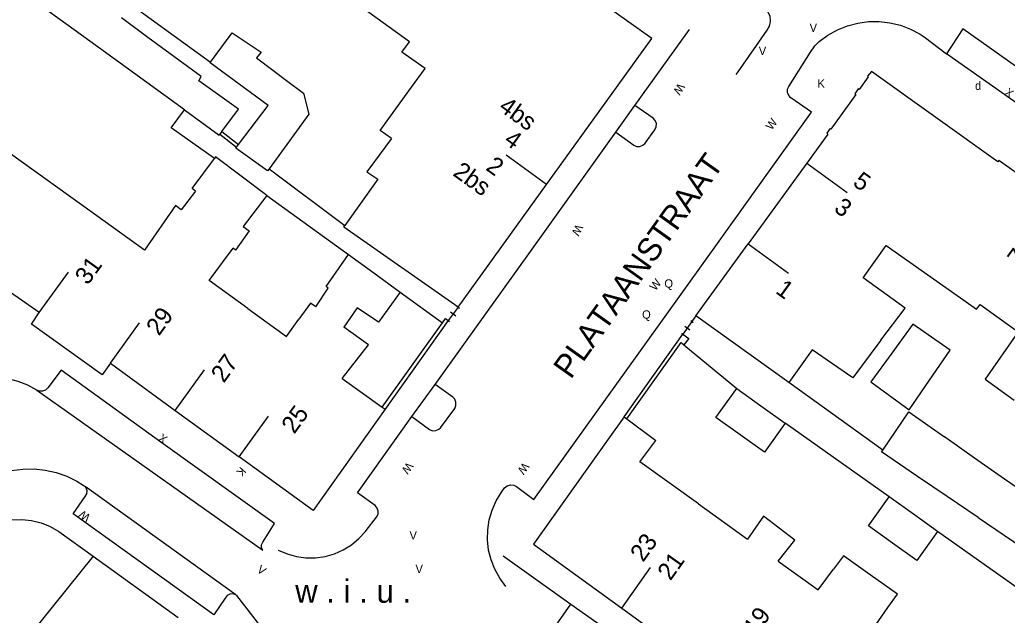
# Model space of a CAD drawing. Extents: x 134999 to 136502, y 457398 to 459002.
# Drawn here: x 135234.8 to 135294.2, y 457496.9 to 457532.7 of the extents above; entities that cross this region are included whole.
import ezdxf

# ---------------------------------------------------------------- set-up
doc = ezdxf.new("R2010")
doc.units = 0
for name, color, linetype in [('RI_DGTB_15', 7, 'Continuous'), ('RI_DGTB_23', 7, 'Continuous'), ('RI_DGTB_29', 7, 'Continuous'), ('RI_DGTB_3', 7, 'Continuous'), ('RI_DGTB_30', 7, 'Continuous'), ('RI_DGTB_31', 7, 'Continuous'), ('RI_DGTB_35', 7, 'Continuous'), ('RI_DGTB_36', 7, 'Continuous'), ('RI_DGTB_37', 7, 'Continuous'), ('RI_DGTB_4', 7, 'Continuous'), ('RI_DGTB_41', 7, 'Continuous'), ('RI_DGTB_48', 7, 'Continuous'), ('RI_DGTB_5', 7, 'Continuous'), ('RI_DGTB_53', 7, 'Continuous'), ('RI_DGTB_54', 7, 'Continuous'), ('RI_DGTB_6', 7, 'Continuous')]:
    doc.layers.add(name, color=color, linetype=linetype)

msp = doc.modelspace()

# ---------------------------------------------------------------- linework, layer by layer
at = {"layer": 'RI_DGTB_15'}
for p, q in [((135266.489, 457522.796), (135264.054, 457524.549)), ((135282.133, 457524.073), (135284.562, 457522.312)), ((135278.612, 457519.22), (135281.041, 457517.459)), ((135235.978, 457515.094), (135237.733, 457517.528)), ((135240.26, 457512.041), (135242.015, 457514.475)), ((135244.159, 457509.212), (135245.914, 457511.646)), ((135248.002, 457506.425), (135249.757, 457508.859)), ((135271.004, 457497.319), (135272.745, 457499.763))]:
    msp.add_line(p, q, dxfattribs=at)
at = {"layer": 'RI_DGTB_23'}
for p, q in [((135261.179, 457515.419), (135260.572, 457514.62)), ((135275.468, 457514.887), (135274.685, 457513.785))]:
    msp.add_line(p, q, dxfattribs=at)
at = {"layer": 'RI_DGTB_3'}
for q in [(135234.698, 457494.839), (135244.331, 457496.766)]:
    msp.add_line((135239.22, 457500.439), q, dxfattribs=at)
at = {"layer": 'RI_DGTB_4'}
for p, q in [((135282.133, 457524.073), (135278.612, 457519.22)), ((135261.179, 457515.419), (135266.489, 457522.796)), ((135275.468, 457514.887), (135278.612, 457519.22)), ((135281.057, 457510.883), (135275.468, 457514.887)), ((135240.263, 457512.045), (135244.159, 457509.212)), ((135254.198, 457511.134), (135256.607, 457509.407)), ((135256.607, 457509.407), (135256.77, 457509.29)), ((135244.159, 457509.212), (135248.002, 457506.425)), ((135271.151, 457508.815), (135270.197, 457507.476)), ((135271.151, 457508.815), (135271.311, 457508.695)), ((135271.311, 457508.695), (135273.051, 457507.391))]:
    msp.add_line(p, q, dxfattribs=at)
for points in [[(135266.489, 457522.796), (135272.812, 457531.58), (135267.142, 457535.615)], [(135296.372, 457522.222), (135296.123, 457522.4), (135296.161, 457522.464), (135293.676, 457524.225), (135293.625, 457524.161), (135286.028, 457529.588), (135285.779, 457529.306), (135285.827, 457529.265), (135285.274, 457528.509), (135285.229, 457528.541), (135285.032, 457528.236), (135285.079, 457528.2), (135283.583, 457526.125), (135283.533, 457526.151), (135283.348, 457525.877), (135283.405, 457525.826), (135282.133, 457524.073)], [(135235.977, 457515.092), (135232.105, 457517.778), (135230.989, 457517.631)], [(135240.263, 457512.045), (135239.768, 457511.347), (135235.512, 457514.401), (135235.977, 457515.092)], [(135256.77, 457509.29), (135252.454, 457503.195), (135248.002, 457506.425)], [(135270.197, 457507.476), (135265.701, 457501.167), (135271.004, 457497.319)], [(135271.004, 457497.319), (135275.982, 457493.707), (135276.192, 457493.999)]]:
    msp.add_lwpolyline(points, dxfattribs=at)
at = {"layer": 'RI_DGTB_48'}
for p, q in [((135261.179, 457515.419), (135260.572, 457514.62)), ((135261.179, 457515.419), (135260.572, 457514.62)), ((135261.099, 457515.48), (135261.259, 457515.358)), ((135260.716, 457515.141), (135261.035, 457514.898)), ((135275.468, 457514.887), (135274.685, 457513.785)), ((135260.492, 457514.681), (135260.652, 457514.559)), ((135275.229, 457514.551), (135274.685, 457513.785)), ((135274.804, 457514.277), (135275.11, 457514.059)), ((135275.152, 457514.605), (135275.306, 457514.497)), ((135274.608, 457513.839), (135274.762, 457513.731))]:
    msp.add_line(p, q, dxfattribs=at)
at = {"layer": 'RI_DGTB_5'}
for p, q in [((135258.363, 457528.642), (135259.18, 457529.771)), ((135239.942, 457520.54), (135230.506, 457527.308)), ((135242.31, 457518.842), (135239.942, 457520.54)), ((135254.198, 457511.134), (135255.051, 457512.228)), ((135272.1, 457506.109), (135273.051, 457507.391)), ((135275.619, 457503.582), (135272.1, 457506.109)), ((135275.619, 457503.582), (135278.567, 457501.466))]:
    msp.add_line(p, q, dxfattribs=at)
for points in [[(135259.18, 457529.771), (135257.775, 457530.744), (135258.243, 457531.362), (135255.438, 457533.401)], [(135257.164, 457525.563), (135256.486, 457526.048), (135258.363, 457528.642)], [(135257.164, 457525.563), (135255.684, 457523.557), (135256.342, 457523.109), (135254.354, 457520.326)], [(135244.506, 457521.276), (135244.163, 457521.53), (135242.31, 457518.842)], [(135261.179, 457515.419), (135254.29, 457520.236), (135254.354, 457520.326)], [(135246.99, 457518.094), (135247.631, 457518.961)], [(135286.595, 457513.432), (135288.041, 457515.361), (135285.522, 457517.175), (135286.908, 457519.128), (135291.726, 457515.732)], [(135248.525, 457515.332), (135246.197, 457517.02), (135246.99, 457518.094)], [(135248.525, 457515.332), (135250.839, 457513.654), (135251.595, 457514.694)], [(135252.601, 457515.43), (135252.292, 457515.652), (135251.595, 457514.694)], [(135291.726, 457515.732), (135292.348, 457515.294), (135292.552, 457515.573), (135294.837, 457513.926), (135292.851, 457511.091), (135294.614, 457509.818)], [(135255.051, 457512.228), (135255.77, 457513.15), (135254.298, 457514.209)], [(135286.595, 457513.432), (135284.901, 457511.171), (135282.459, 457512.859), (135281.057, 457510.883)], [(135280.42, 457500.135), (135281.411, 457501.402), (135279.521, 457502.84), (135278.567, 457501.466)], [(135280.42, 457500.135), (135282.816, 457498.414), (135283.746, 457499.662)], [(135285.955, 457499.321), (135284.343, 457500.463), (135283.746, 457499.662)], [(135287.009, 457497.349), (135287.58, 457498.169), (135285.955, 457499.321)], [(135288.508, 457494.326), (135286.106, 457496.051), (135287.009, 457497.349)]]:
    msp.add_lwpolyline(points, dxfattribs=at)
at = {"layer": 'RI_DGTB_53'}
for p, q in [((135289.194, 457531.677), (135290.538, 457530.657)), ((135281.057, 457528.692), (135282.359, 457530.745)), ((135270.641, 457525.931), (135271.796, 457527.537)), ((135272.417, 457525.286), (135272.992, 457526.083)), ((135246.846, 457525.822), (135247.832, 457525.039)), ((135246.964, 457525.983), (135247.961, 457525.194)), ((135258.384, 457508.835), (135259.78, 457510.77)), ((135260.117, 457508.167), (135260.963, 457509.318)), ((135255.647, 457501.994), (135256.254, 457502.792)), ((135263.868, 457500.458), (135267.945, 457497.564)), ((135267.945, 457497.564), (135269.854, 457496.208))]:
    msp.add_line(p, q, dxfattribs=at)
for points in [[(135274.6, 457534.757), (135276.114, 457535.416), (135276.232, 457535.446), (135276.531, 457535.466), (135276.824, 457535.405), (135277.091, 457535.27), (135279.519, 457533.481), (135279.623, 457533.395), (135279.799, 457533.175), (135279.906, 457532.914), (135279.936, 457532.634), (135279.934, 457532.59), (135279.874, 457532.317), (135279.739, 457532.071), (135277.993, 457529.574), (135277.858, 457529.409)], [(135282.88, 457531.398), (135283.405, 457531.779), (135283.972, 457532.092), (135284.573, 457532.333), (135285.199, 457532.499), (135285.841, 457532.585), (135286.489, 457532.592), (135287.133, 457532.52), (135287.762, 457532.368), (135288.369, 457532.14), (135288.943, 457531.839), (135289.194, 457531.677)], [(135271.796, 457527.537), (135275.072, 457532.103)], [(135282.359, 457530.745), (135282.615, 457531.12), (135282.88, 457531.398)], [(135281.181, 457528.003), (135281.045, 457528.142), (135280.974, 457528.326), (135280.981, 457528.524), (135281.057, 457528.692)], [(135264.682, 457504.637), (135265.711, 457503.857), (135275.707, 457517.763), (135282.423, 457527.133), (135281.181, 457528.003)], [(135272.886, 457526.781), (135271.796, 457527.537)], [(135272.992, 457526.083), (135273.082, 457526.261), (135273.092, 457526.455), (135273.025, 457526.637), (135272.886, 457526.781)], [(135259.78, 457510.77), (135266.379, 457519.975), (135270.641, 457525.931)], [(135270.641, 457525.931), (135271.728, 457525.165)], [(135271.728, 457525.165), (135271.897, 457525.084), (135272.092, 457525.076), (135272.275, 457525.147), (135272.415, 457525.283), (135272.417, 457525.286)], [(135235.829, 457510.42), (135235.283, 457510.719), (135234.703, 457510.947), (135234.099, 457511.098), (135233.48, 457511.17), (135232.857, 457511.162), (135232.241, 457511.075), (135231.64, 457510.91), (135231.066, 457510.669), (135230.527, 457510.356), (135230.033, 457509.978), (135229.919, 457509.875)], [(135249.432, 457500.796), (135249.35, 457500.951), (135249.344, 457501.127), (135249.415, 457501.288), (135249.46, 457501.338), (135250.131, 457502.4), (135243.288, 457507.292), (135237.291, 457511.628), (135236.498, 457510.566), (135236.356, 457510.427), (135236.17, 457510.356), (135235.972, 457510.362), (135235.829, 457510.42)], [(135260.847, 457510.01), (135259.78, 457510.77)], [(135260.963, 457509.318), (135261.039, 457509.502), (135261.039, 457509.703), (135260.962, 457509.888), (135260.847, 457510.01)], [(135256.175, 457503.483), (135255.107, 457504.259), (135258.384, 457508.835)], [(135258.384, 457508.835), (135259.438, 457508.058)], [(135259.438, 457508.058), (135259.624, 457507.987), (135259.829, 457507.992), (135260.016, 457508.075), (135260.117, 457508.167)], [(135231.378, 457504.033), (135231.884, 457504.481), (135232.439, 457504.866), (135233.035, 457505.183), (135233.665, 457505.427), (135234.319, 457505.595), (135234.989, 457505.685), (135235.664, 457505.695), (135236.336, 457505.625), (135236.995, 457505.476), (135237.631, 457505.25), (135238.237, 457504.951), (135238.628, 457504.707), (135238.73, 457504.634)], [(135247.792, 457498.111), (135247.618, 457498.175), (135247.433, 457498.161), (135247.271, 457498.071), (135247.161, 457497.922), (135246.482, 457496.911), (135238.011, 457502.984), (135238.748, 457504.03), (135238.841, 457504.191), (135238.858, 457504.375), (135238.797, 457504.55), (135238.73, 457504.634)], [(135263.959, 457504.551), (135264.121, 457504.679), (135264.319, 457504.737), (135264.524, 457504.715), (135264.682, 457504.637)], [(135264.028, 457498.629), (135263.666, 457499.12), (135263.371, 457499.653), (135263.148, 457500.221), (135263.002, 457500.813), (135262.934, 457501.419), (135262.946, 457502.029), (135263.038, 457502.631), (135263.208, 457503.217), (135263.452, 457503.776), (135263.768, 457504.297), (135263.959, 457504.551)], [(135256.254, 457502.792), (135256.349, 457502.961), (135256.367, 457503.153), (135256.307, 457503.336), (135256.175, 457503.483)], [(135229.731, 457498.853), (135231.154, 457500.79), (135231.291, 457500.973), (135231.688, 457501.413), (135232.142, 457501.796), (135232.642, 457502.114), (135233.181, 457502.363), (135233.748, 457502.536), (135234.334, 457502.632), (135234.927, 457502.648), (135235.516, 457502.584), (135236.092, 457502.442), (135236.644, 457502.224), (135237.161, 457501.933), (135239.22, 457500.439)], [(135250.345, 457500.811), (135250.878, 457500.579), (135251.438, 457500.423), (135252.014, 457500.345), (135252.595, 457500.347), (135253.17, 457500.429), (135253.729, 457500.588), (135254.261, 457500.823), (135254.755, 457501.129), (135255.202, 457501.499), (135255.595, 457501.928), (135255.647, 457501.994)], [(135247.792, 457498.111), (135247.832, 457498.082), (135250.246, 457494.973), (135253.145, 457492.941), (135253.625, 457492.677), (135254.139, 457492.485), (135254.675, 457492.37), (135255.222, 457492.334), (135255.514, 457492.348), (135257.805, 457492.226)]]:
    msp.add_lwpolyline(points, dxfattribs=at)
at = {"layer": 'RI_DGTB_54'}
for p, q in [((135249.797, 457523.739), (135254.354, 457520.326)), ((135249.661, 457522.122), (135254.566, 457518.582)), ((135257.68, 457516.327), (135260.218, 457514.468)), ((135256.607, 457509.407), (135260.218, 457514.468)), ((135260.572, 457514.62), (135256.77, 457509.29)), ((135271.151, 457508.815), (135274.685, 457513.785)), ((135274.749, 457513.158), (135277.919, 457510.522)), ((135286.705, 457506.822), (135281.057, 457510.883)), ((135235.829, 457510.42), (135249.432, 457500.796)), ((135287.089, 457504.003), (135280.842, 457508.434)), ((135247.792, 457498.111), (135238.73, 457504.634)), ((135295.276, 457498.202), (135290.002, 457501.923))]:
    msp.add_line(p, q, dxfattribs=at)
for points in [[(135240.531, 457534.336), (135246.278, 457530.141)], [(135352.064, 457489.001), (135348.192, 457491.601), (135333.377, 457502.208), (135320.793, 457511.18), (135299.076, 457526.763), (135296.9, 457528.35), (135291.513, 457532.153), (135290.538, 457530.657)], [(135350.411, 457487.961), (135347.175, 457490.134), (135332.339, 457500.756), (135319.755, 457509.728), (135298.03, 457525.317), (135295.859, 457526.9), (135290.538, 457530.657)], [(135246.509, 457524.355), (135243.915, 457526.194), (135244.705, 457527.281)], [(135260.218, 457514.468), (135260.409, 457514.736), (135260.572, 457514.62)], [(135274.685, 457513.785), (135275.045, 457513.539), (135274.749, 457513.158)], [(135271.311, 457508.695), (135274.574, 457513.283), (135274.749, 457513.158)], [(135284.845, 457485.427), (135283.827, 457483.961), (135268.821, 457494.753), (135266.92, 457496.103), (135267.945, 457497.564)]]:
    msp.add_lwpolyline(points, dxfattribs=at)
at = {"layer": 'RI_DGTB_6'}
for p, q in [((135246.964, 457525.983), (135246.846, 457525.822)), ((135247.832, 457525.039), (135247.961, 457525.194)), ((135245.374, 457522.399), (135244.506, 457521.276)), ((135255.09, 457515.386), (135254.298, 457514.209))]:
    msp.add_line(p, q, dxfattribs=at)
for points in [[(135238.077, 457532.088), (135236.57, 457533.181)], [(135242.507, 457531.636), (135240.914, 457532.803)], [(135239.598, 457530.985), (135238.077, 457532.088)], [(135246.964, 457525.983), (135247.951, 457527.331), (135245.581, 457529.031), (135245.721, 457529.281), (135242.507, 457531.636)], [(135246.278, 457530.141), (135247.577, 457531.918)], [(135247.577, 457531.918), (135249.331, 457530.741)], [(135241.197, 457529.825), (135239.598, 457530.985)], [(135249.331, 457530.741), (135249.051, 457530.401), (135249.121, 457530.349)], [(135249.121, 457530.349), (135250.854, 457529.052)], [(135244.705, 457527.281), (135241.197, 457529.825)], [(135248.002, 457528.821), (135246.254, 457530.101), (135246.278, 457530.141)], [(135250.854, 457529.052), (135251.871, 457528.291), (135252.181, 457527.021), (135249.797, 457523.739)], [(135249.751, 457527.541), (135248.002, 457528.821)], [(135244.705, 457527.281), (135246.801, 457525.761), (135246.846, 457525.822)], [(135247.961, 457525.194), (135249.751, 457527.541)], [(135249.797, 457523.739), (135249.711, 457523.621), (135247.791, 457524.971), (135247.832, 457525.039)], [(135245.374, 457522.399), (135245.18, 457522.543), (135246.509, 457524.355)], [(135248.111, 457523.291), (135246.577, 457524.448), (135246.509, 457524.355)], [(135249.661, 457522.122), (135248.111, 457523.291)], [(135249.661, 457522.122), (135248.242, 457520.269)], [(135248.242, 457520.269), (135248.603, 457520.001), (135247.789, 457518.844), (135247.631, 457518.961)], [(135253.361, 457516.559), (135253.228, 457516.65), (135254.566, 457518.582)], [(135254.566, 457518.582), (135256.089, 457517.479)], [(135256.089, 457517.479), (135257.68, 457516.327)], [(135252.601, 457515.43), (135253.361, 457516.559)], [(135257.68, 457516.327), (135256.372, 457514.516), (135255.09, 457515.386)], [(135289.51, 457511.017), (135290.755, 457512.839), (135288.509, 457514.392), (135287.25, 457512.657)], [(135287.25, 457512.657), (135285.99, 457510.922)], [(135285.99, 457510.922), (135288.298, 457509.244), (135289.51, 457511.017)], [(135278.132, 457507.734), (135276.67, 457508.779), (135277.919, 457510.522)], [(135277.919, 457510.522), (135279.378, 457509.48)], [(135279.378, 457509.48), (135280.842, 457508.434)], [(135286.705, 457506.822), (135288.28, 457509.117), (135290.416, 457507.614)], [(135280.842, 457508.434), (135279.593, 457506.69), (135278.132, 457507.734)], [(135292.218, 457506.346), (135290.416, 457507.614)], [(135288.784, 457505.235), (135286.63, 457506.713), (135286.705, 457506.822)], [(135294.019, 457505.079), (135292.218, 457506.346)], [(135290.583, 457504.023), (135288.784, 457505.235)], [(135295.068, 457500.987), (135296.639, 457503.299), (135294.019, 457505.079)], [(135287.296, 457501.219), (135285.84, 457502.259), (135287.089, 457504.003)], [(135288.543, 457502.965), (135287.089, 457504.003)], [(135292.448, 457502.767), (135290.583, 457504.023)], [(135290.002, 457501.923), (135288.543, 457502.965)], [(135292.448, 457502.767), (135295.068, 457500.987)], [(135290.002, 457501.923), (135288.753, 457500.179), (135287.296, 457501.219)]]:
    msp.add_lwpolyline(points, dxfattribs=at)

# ---------------------------------------------------------------- texts
at = {"layer": 'RI_DGTB_29'}
msp.add_text('d', height=0.5, dxfattribs=at).set_placement((135292.252, 457528.481))
at = {"layer": 'RI_DGTB_30'}
for s, p in [('V', (135282.304, 457531.962)), ('V', (135279.249, 457530.574)), ('K', (135282.774, 457528.613)), ('V', (135258.244, 457501.447)), ('V', (135258.604, 457499.427))]:
    msp.add_text(s, height=0.5, dxfattribs=at).set_placement(p)
for s, height, rotation, p in [('W', 0.5, 238.05856, (135274.412, 457528.925)), ('X', 0.499, 324.50842, (135293.978, 457528.234)), ('W', 0.5, 53.84361, (135280.026, 457526.022)), ('W', 0.5, 243.24953, (135268.261, 457520.44)), ('W', 0.5, 51.67362, (135273.033, 457516.365)), ('X', 0.5, 324.43936, (135243.085, 457507.438)), ('W', 0.5, 234.59662, (135258.104, 457506.134)), ('W', 0.5, 233.45811, (135265.084, 457506.116)), ('K', 0.499, 228.57628, (135248.089, 457505.854)), ('W', 0.5, 144.43936, (135239.102, 457502.874)), ('V', 0.499, 324.44971, (135249.024, 457499.534))]:
    msp.add_text(s, height=height, rotation=rotation, dxfattribs=at).set_placement(p)
at = {"layer": 'RI_DGTB_31'}
for p in [(135273.572, 457516.589), (135272.23, 457514.725)]:
    msp.add_text('Q', height=0.5, dxfattribs=at).set_placement(p)
at = {"layer": 'RI_DGTB_35'}
for s, rotation, p in [('4', 324.2576, (135263.861, 457525.308)), ('5', 324.0276, (135284.842, 457522.785)), ('76', 54.3887, (135294.974, 457517.81)), ('1', 324.0343, (135280.202, 457516.303)), ('25', 54.2162, (135251.313, 457507.744)), ('23', 54.5385, (135272.291, 457500.041))]:
    msp.add_text(s, height=1.054, rotation=rotation, dxfattribs=at).set_placement(p)
at = {"layer": 'RI_DGTB_36'}
for s, rotation, p in [('4bs', 324.2644, (135263.541, 457527.297)), ('2', 324.2644, (135262.775, 457523.707)), ('2bs', 324.2644, (135260.795, 457523.375)), ('3', 324.0343, (135283.707, 457521.224)), ('31', 54.2162, (135238.897, 457516.696)), ('29', 54.2162, (135243.178, 457513.642)), ('27', 54.2162, (135247.077, 457510.813)), ('21', 54.5452, (135273.932, 457498.921)), ('19', 54.5452, (135279.101, 457495.617))]:
    msp.add_text(s, height=1.054, rotation=rotation, dxfattribs=at).set_placement(p)
at = {"layer": 'RI_DGTB_37'}
msp.add_text('PLATAANSTRAAT', height=1.4, rotation=54.51795, dxfattribs=at).set_placement((135267.943, 457511.032))
at = {"layer": 'RI_DGTB_41'}
msp.add_text('w . i . u .', height=1.4, dxfattribs=at).set_placement((135251.369, 457497.642))

doc.saveas('drawing.dxf')
